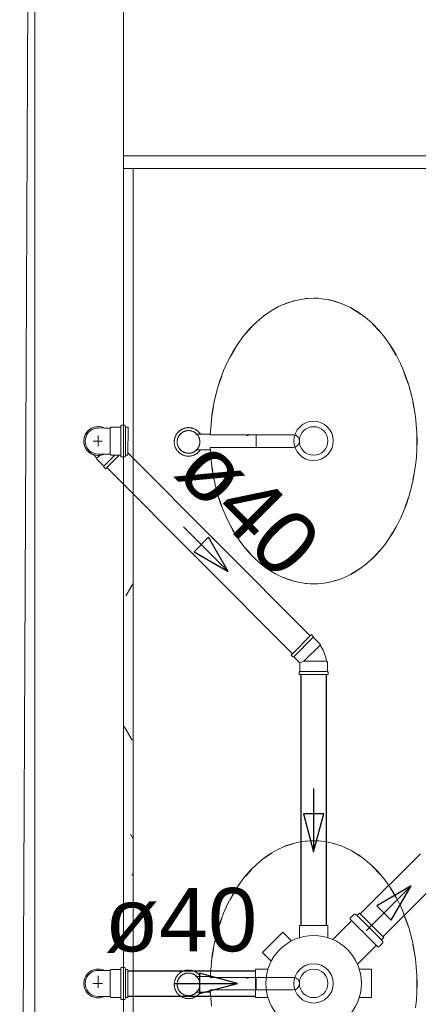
# Model space of a CAD drawing. Header units: millimetres. Extents: x 567 to 934, y -1 to 364.
# Tile 257 of 656: x 624.69 to 625.95, y 228.62 to 231.72. Entities that reach past the tile are written whole.
import ezdxf

# ---------------------------------------------------------------- set-up
doc = ezdxf.new("R2010")
doc.units = ezdxf.units.MM
doc.header["$MEASUREMENT"] = 0
doc.linetypes.add('NULL', pattern=[0])
doc.layers.add('ARQ FINA', color=8, linetype='Continuous')
for name, color, linetype, lineweight in [('Simbolos', 14, 'Continuous', 20), ('Simbolos_int', 14, 'Continuous', 15), ('TQ-Condutos', 14, 'Continuous', 25), ('TQ-Sentido conduto', 14, 'Continuous', 30), ('TQ-Textos conduto', 7, 'Continuous', 9)]:
    doc.layers.add(name, color=color, linetype=linetype, lineweight=lineweight)
doc.styles.add('Arial', font='arial.ttf')

msp = doc.modelspace()

# ---------------------------------------------------------------- linework, layer by layer
at = {"layer": 'ARQ FINA', "lineweight": 5}
for p, q in [((624.7401, 236.885), (624.6914, 226.1103)), ((624.7394, 225.8308), (624.7394, 236.885)), ((625.0194, 231.2948), (625.0194, 233.4948)), ((625.0194, 231.2948), (627.8194, 231.2948)), ((625.0194, 231.2548), (625.0194, 231.2948)), ((625.0194, 226.1108), (625.0194, 231.2548)), ((627.8594, 231.2548), (625.0194, 231.2548)), ((625.0494, 226.1153), (625.0494, 231.2548)), ((625.2936, 230.417), (625.2472, 230.417)), ((625.2932, 230.414), (625.5573, 230.414)), ((625.4139, 230.412), (625.4073, 230.412)), ((625.4377, 230.392), (625.4377, 230.4138)), ((625.5554, 230.3748), (625.2933, 230.3748)), ((625.4377, 230.3747), (625.4377, 230.392)), ((625.2478, 230.367), (625.2942, 230.367)), ((625.2936, 228.705), (625.2472, 228.705)), ((625.2932, 228.702), (625.5573, 228.702)), ((625.4139, 228.7), (625.4073, 228.7)), ((625.4377, 228.68), (625.4377, 228.7018)), ((625.5554, 228.6628), (625.2933, 228.6628)), ((625.4377, 228.6627), (625.4377, 228.68)), ((625.2478, 228.655), (625.2942, 228.655))]:
    msp.add_line(p, q, dxfattribs=at)
at = {"layer": 'ARQ FINA', "linetype": 'Continuous', "lineweight": 5}
for p, q in [((625.0494, 229.9456), (625.0269, 229.9066)), ((625.0461, 229.4504), (625.0209, 229.494)), ((625.0494, 229.1398), (625.0413, 229.1538)), ((625.0494, 229.0312), (625.0451, 229.0236))]:
    msp.add_line(p, q, dxfattribs=at)
at = {"layer": 'ARQ FINA', "lineweight": 5}
for points in [[(625.2933, 230.3748), (625.2971, 230.323), (625.3006, 230.2977), (625.3051, 230.2728), (625.3107, 230.2482), (625.3173, 230.2239), (625.3249, 230.2002), (625.3334, 230.1773), (625.3429, 230.1551), (625.3534, 230.1335), (625.3647, 230.1128), (625.3768, 230.0931), (625.3896, 230.0745), (625.4034, 230.0567), (625.4178, 230.0401), (625.4328, 230.0248), (625.4484, 230.0107), (625.4647, 229.9977), (625.4815, 229.9861), (625.4986, 229.9758), (625.5162, 229.967), (625.5342, 229.9595), (625.5524, 229.9535), (625.5708, 229.9489), (625.5893, 229.9458), (625.6081, 229.9442), (625.6269, 229.944), (625.6455, 229.9453), (625.6641, 229.9481), (625.6826, 229.9524), (625.7009, 229.9581), (625.7189, 229.9653), (625.7365, 229.9738), (625.7538, 229.9839), (625.7707, 229.9952), (625.787, 230.0078), (625.8027, 230.0217), (625.818, 230.0368), (625.8325, 230.0532), (625.8463, 230.0706), (625.8594, 230.089), (625.8717, 230.1086), (625.8832, 230.1291), (625.8938, 230.1504), (625.9034, 230.1724), (625.9122, 230.1954), (625.9201, 230.219), (625.9268, 230.243), (625.9326, 230.2675), (625.9374, 230.2926), (625.9411, 230.318), (625.9438, 230.3435), (625.9454, 230.3692), (625.9459, 230.3952), (625.9453, 230.4211), (625.9437, 230.4468), (625.941, 230.4723), (625.9373, 230.4977), (625.9325, 230.5228), (625.9267, 230.5473), (625.9198, 230.5713), (625.912, 230.5949), (625.9032, 230.6178), (625.8935, 230.6398), (625.8787, 230.6688), (625.8621, 230.6963), (625.8442, 230.7217), (625.8249, 230.7451), (625.8042, 230.7665), (625.7825, 230.7854), (625.7597, 230.8019), (625.7359, 230.816), (625.7116, 230.8273), (625.6866, 230.836), (625.6612, 230.842), (625.6356, 230.8451), (625.6099, 230.8455), (625.5841, 230.843), (625.5588, 230.8378), (625.5336, 230.8298), (625.509, 230.8191), (625.4852, 230.8058), (625.4621, 230.7899), (625.44, 230.7715), (625.4192, 230.7509), (625.3994, 230.7279), (625.3811, 230.7029), (625.3643, 230.6761), (625.349, 230.6474), (625.3354, 230.6172), (625.3293, 230.6016), (625.3237, 230.5857), (625.3137, 230.5528), (625.3056, 230.519), (625.2995, 230.4848), (625.2932, 230.414)], [(625.5241, 230.8258), (625.5599, 230.838)], [(625.5929, 230.8442), (625.6194, 230.8457)], [(625.6194, 230.8457), (625.6327, 230.8453)], [(625.6661, 230.841), (625.7034, 230.8303)], [(625.4616, 230.7889), (625.4889, 230.8076)], [(625.7389, 230.814), (625.7402, 230.8133), (625.7696, 230.7946)], [(625.4051, 230.7339), (625.4244, 230.7555)], [(625.8057, 230.7643), (625.8294, 230.7391)], [(625.356, 230.6599), (625.3702, 230.6849)], [(625.8619, 230.6957), (625.88, 230.6652)], [(625.3186, 230.5684), (625.3193, 230.5707), (625.3292, 230.5997)], [(625.9048, 230.6123), (625.918, 230.5756)], [(625.2974, 230.4665), (625.2998, 230.4846), (625.303, 230.5041)], [(625.9331, 230.5182), (625.939, 230.4846), (625.9402, 230.476)], [(625.2244, 230.437), (625.2226, 230.437), (625.2208, 230.4369), (625.219, 230.4367), (625.2172, 230.4364), (625.2155, 230.4361), (625.2137, 230.4357), (625.212, 230.4352), (625.2103, 230.4347), (625.2086, 230.4341), (625.2069, 230.4334), (625.2053, 230.4327), (625.2036, 230.4319), (625.2021, 230.431), (625.2005, 230.4301), (625.199, 230.4291), (625.1975, 230.4281), (625.1961, 230.427), (625.1947, 230.4258), (625.1934, 230.4246), (625.1921, 230.4233), (625.1909, 230.422), (625.1897, 230.4207), (625.1886, 230.4193), (625.1876, 230.4178), (625.1866, 230.4163), (625.1856, 230.4148), (625.1847, 230.4132), (625.1839, 230.4116), (625.1832, 230.41), (625.1825, 230.4083), (625.1819, 230.4066), (625.1813, 230.4049), (625.1808, 230.4032), (625.1804, 230.4014), (625.1801, 230.3996), (625.1798, 230.3979), (625.1796, 230.3961), (625.1795, 230.3943), (625.1794, 230.3925), (625.1794, 230.3907), (625.1795, 230.3889), (625.1797, 230.3871), (625.1799, 230.3853), (625.1802, 230.3835), (625.1806, 230.3818), (625.181, 230.38), (625.1816, 230.3783), (625.1821, 230.3766), (625.1828, 230.3749), (625.1835, 230.3733), (625.1843, 230.3716), (625.1851, 230.3701), (625.186, 230.3685), (625.187, 230.367), (625.188, 230.3655), (625.1891, 230.3641), (625.1903, 230.3627), (625.1915, 230.3613), (625.1927, 230.3601), (625.194, 230.3588), (625.1954, 230.3576), (625.1968, 230.3565), (625.1982, 230.3554), (625.1997, 230.3544), (625.2012, 230.3534), (625.2028, 230.3525), (625.2044, 230.3517), (625.206, 230.3509), (625.2077, 230.3502), (625.2093, 230.3496), (625.2111, 230.349), (625.2128, 230.3485), (625.2145, 230.3481), (625.2163, 230.3477), (625.2181, 230.3474), (625.2199, 230.3472), (625.2216, 230.3471), (625.2234, 230.347), (625.2244, 230.347)], [(625.2618, 230.417), (625.2608, 230.4185), (625.2597, 230.4199), (625.2586, 230.4213), (625.2574, 230.4226), (625.2561, 230.4239), (625.2548, 230.4252), (625.2535, 230.4264), (625.2521, 230.4275), (625.2506, 230.4286), (625.2491, 230.4296), (625.2476, 230.4306), (625.2461, 230.4315), (625.2445, 230.4323), (625.2428, 230.4331), (625.2412, 230.4338), (625.2395, 230.4344), (625.2378, 230.435), (625.2361, 230.4355), (625.2343, 230.4359), (625.2325, 230.4363), (625.2308, 230.4365), (625.229, 230.4368), (625.2272, 230.4369), (625.2254, 230.437), (625.2244, 230.437)], [(625.2244, 230.4278), (625.223, 230.4278), (625.2216, 230.4277), (625.2201, 230.4276), (625.2187, 230.4274), (625.2173, 230.4271), (625.2159, 230.4268), (625.2145, 230.4264), (625.2131, 230.426), (625.2118, 230.4255), (625.2105, 230.425), (625.2092, 230.4244), (625.2079, 230.4238), (625.2066, 230.4231), (625.2054, 230.4223), (625.2042, 230.4216), (625.203, 230.4207), (625.2019, 230.4199), (625.2008, 230.4189), (625.1997, 230.418), (625.1987, 230.417), (625.1977, 230.4159), (625.1968, 230.4148), (625.1959, 230.4137), (625.1951, 230.4125), (625.1943, 230.4114), (625.1935, 230.4101), (625.1928, 230.4089), (625.1922, 230.4076), (625.1916, 230.4063), (625.191, 230.405), (625.1905, 230.4036), (625.1901, 230.4023), (625.1897, 230.4009), (625.1894, 230.3995), (625.1891, 230.3981), (625.1889, 230.3967), (625.1887, 230.3952), (625.1886, 230.3938), (625.1886, 230.3924), (625.1886, 230.391), (625.1887, 230.3895), (625.1888, 230.3881), (625.189, 230.3867), (625.1892, 230.3853), (625.1895, 230.3839), (625.1899, 230.3825), (625.1903, 230.3811), (625.1908, 230.3797), (625.1913, 230.3784), (625.1918, 230.3771), (625.1925, 230.3758), (625.1931, 230.3745), (625.1939, 230.3733), (625.1946, 230.3721), (625.1955, 230.3709), (625.1963, 230.3698), (625.1972, 230.3687), (625.1982, 230.3676), (625.1992, 230.3666), (625.2002, 230.3656), (625.2013, 230.3646), (625.2024, 230.3637), (625.2036, 230.3629), (625.2047, 230.3621), (625.206, 230.3613), (625.2072, 230.3606), (625.2085, 230.3599), (625.2098, 230.3593), (625.2111, 230.3588), (625.2124, 230.3582), (625.2138, 230.3578), (625.2152, 230.3574), (625.2165, 230.3571), (625.2179, 230.3568), (625.2194, 230.3565), (625.2208, 230.3564), (625.2222, 230.3562), (625.2236, 230.3562), (625.2244, 230.3562)], [(625.2244, 230.3562), (625.2259, 230.3562), (625.2273, 230.3563), (625.2287, 230.3564), (625.2301, 230.3566), (625.2315, 230.3569), (625.2329, 230.3572), (625.2343, 230.3576), (625.2357, 230.358), (625.237, 230.3585), (625.2384, 230.359), (625.2397, 230.3596), (625.241, 230.3602), (625.2422, 230.3609), (625.2434, 230.3616), (625.2446, 230.3624), (625.2458, 230.3633), (625.2469, 230.3641), (625.248, 230.3651), (625.2491, 230.366), (625.2501, 230.367), (625.2511, 230.3681), (625.252, 230.3692), (625.2529, 230.3703), (625.2538, 230.3715), (625.2546, 230.3726), (625.2553, 230.3739), (625.256, 230.3751), (625.2567, 230.3764), (625.2573, 230.3777), (625.2578, 230.379), (625.2583, 230.3804), (625.2587, 230.3817), (625.2591, 230.3831), (625.2594, 230.3845), (625.2597, 230.3859), (625.2599, 230.3873), (625.2601, 230.3887), (625.2602, 230.3902), (625.2602, 230.3916), (625.2602, 230.393), (625.2602, 230.3945), (625.26, 230.3959), (625.2598, 230.3973), (625.2596, 230.3987), (625.2593, 230.4001), (625.2589, 230.4015), (625.2585, 230.4029), (625.2581, 230.4043), (625.2576, 230.4056), (625.257, 230.4069), (625.2564, 230.4082), (625.2557, 230.4095), (625.255, 230.4107), (625.2542, 230.4119), (625.2534, 230.4131), (625.2525, 230.4142), (625.2516, 230.4153), (625.2506, 230.4164), (625.2497, 230.4174), (625.2486, 230.4184), (625.2475, 230.4194), (625.2464, 230.4203), (625.2453, 230.4211), (625.2441, 230.4219), (625.2429, 230.4227), (625.2416, 230.4234), (625.2404, 230.4241), (625.2391, 230.4247), (625.2378, 230.4252), (625.2364, 230.4257), (625.2351, 230.4262), (625.2337, 230.4266), (625.2323, 230.4269), (625.2309, 230.4272), (625.2295, 230.4275), (625.2281, 230.4276), (625.2266, 230.4278), (625.2252, 230.4278), (625.2244, 230.4278)], [(625.9452, 230.4172), (625.9456, 230.3948), (625.9452, 230.3727)], [(625.2244, 230.347), (625.2262, 230.347), (625.228, 230.3471), (625.2298, 230.3473), (625.2316, 230.3476), (625.2334, 230.3479), (625.2351, 230.3483), (625.2369, 230.3487), (625.2386, 230.3493), (625.2403, 230.3499), (625.2419, 230.3505), (625.2436, 230.3513), (625.2452, 230.3521), (625.2468, 230.3529), (625.2483, 230.3539), (625.2498, 230.3549), (625.2513, 230.3559), (625.2527, 230.357), (625.2541, 230.3582), (625.2554, 230.3594), (625.2567, 230.3606), (625.2579, 230.362), (625.2591, 230.3633), (625.2602, 230.3647), (625.2613, 230.3662), (625.2623, 230.3677)], [(625.3031, 230.2851), (625.2998, 230.3049), (625.2974, 230.3231)], [(625.9403, 230.3139), (625.939, 230.3049), (625.9331, 230.2717)], [(625.3293, 230.1895), (625.3193, 230.2188), (625.3186, 230.2212)], [(625.9181, 230.2142), (625.9049, 230.1775)], [(625.3704, 230.1043), (625.3559, 230.1298)], [(625.8796, 230.1236), (625.862, 230.0941)], [(625.4246, 230.0338), (625.405, 230.0557)], [(625.8296, 230.0506), (625.8059, 230.0254)], [(625.4892, 229.9817), (625.4617, 230.0006)], [(625.7698, 229.9951), (625.7402, 229.9762), (625.7392, 229.9757)], [(625.5602, 229.9514), (625.5244, 229.9636)], [(625.6194, 229.9439), (625.5933, 229.9453)], [(625.633, 229.9443), (625.6194, 229.9439)], [(625.7037, 229.9593), (625.6664, 229.9486)], [(625.9411, 228.606), (625.9438, 228.6315), (625.9454, 228.6572), (625.9459, 228.6832), (625.9453, 228.7091), (625.9437, 228.7348), (625.941, 228.7603), (625.9373, 228.7857), (625.9325, 228.8108), (625.9267, 228.8353), (625.9198, 228.8593), (625.912, 228.8829), (625.9032, 228.9058), (625.8935, 228.9278), (625.8787, 228.9568), (625.8621, 228.9843), (625.8442, 229.0097), (625.8249, 229.0331), (625.8042, 229.0545), (625.7825, 229.0734), (625.7597, 229.0899), (625.7359, 229.104), (625.7116, 229.1153), (625.6866, 229.124), (625.6612, 229.13), (625.6356, 229.1331), (625.6099, 229.1334), (625.5841, 229.131), (625.5588, 229.1258), (625.5336, 229.1178), (625.509, 229.1071), (625.4852, 229.0938), (625.4621, 229.0779), (625.44, 229.0595), (625.4192, 229.0389), (625.3994, 229.0159), (625.3811, 228.9909), (625.3643, 228.9641), (625.349, 228.9354), (625.3354, 228.9052), (625.3293, 228.8896), (625.3237, 228.8737), (625.3137, 228.8408), (625.3056, 228.807), (625.2995, 228.7728), (625.2932, 228.702)], [(625.5241, 229.1138), (625.5599, 229.126)], [(625.5929, 229.1322), (625.6194, 229.1337)], [(625.6194, 229.1337), (625.6327, 229.1333)], [(625.6661, 229.129), (625.7034, 229.1183)], [(625.4616, 229.0768), (625.4889, 229.0956)], [(625.7389, 229.102), (625.7402, 229.1013), (625.7696, 229.0826)], [(625.4051, 229.0219), (625.4244, 229.0435)], [(625.8057, 229.0523), (625.8294, 229.0271)], [(625.356, 228.9479), (625.3702, 228.9729)], [(625.8619, 228.9837), (625.88, 228.9531)], [(625.3186, 228.8564), (625.3193, 228.8587), (625.3292, 228.8877)], [(625.9048, 228.9003), (625.918, 228.8636)], [(625.2974, 228.7545), (625.2998, 228.7726), (625.303, 228.7921)], [(625.9331, 228.8062), (625.939, 228.7726), (625.9402, 228.764)], [(625.2244, 228.725), (625.2226, 228.725), (625.2208, 228.7248), (625.219, 228.7247), (625.2172, 228.7244), (625.2155, 228.7241), (625.2137, 228.7237), (625.212, 228.7232), (625.2103, 228.7227), (625.2086, 228.7221), (625.2069, 228.7214), (625.2053, 228.7207), (625.2036, 228.7199), (625.2021, 228.719), (625.2005, 228.7181), (625.199, 228.7171), (625.1975, 228.7161), (625.1961, 228.715), (625.1947, 228.7138), (625.1934, 228.7126), (625.1921, 228.7113), (625.1909, 228.71), (625.1897, 228.7087), (625.1886, 228.7073), (625.1876, 228.7058), (625.1866, 228.7043), (625.1856, 228.7028), (625.1847, 228.7012), (625.1839, 228.6996), (625.1832, 228.698), (625.1825, 228.6963), (625.1819, 228.6946), (625.1813, 228.6929), (625.1808, 228.6912), (625.1804, 228.6894), (625.1801, 228.6876), (625.1798, 228.6859), (625.1796, 228.6841), (625.1795, 228.6823), (625.1794, 228.6805), (625.1794, 228.6787), (625.1795, 228.6769), (625.1797, 228.6751), (625.1799, 228.6733), (625.1802, 228.6715), (625.1806, 228.6698), (625.181, 228.668), (625.1816, 228.6663), (625.1821, 228.6646), (625.1828, 228.6629), (625.1835, 228.6613), (625.1843, 228.6596), (625.1851, 228.6581), (625.186, 228.6565), (625.187, 228.655), (625.188, 228.6535), (625.1891, 228.6521), (625.1903, 228.6507), (625.1915, 228.6493), (625.1927, 228.6481), (625.194, 228.6468), (625.1954, 228.6456), (625.1968, 228.6445), (625.1982, 228.6434), (625.1997, 228.6424), (625.2012, 228.6414), (625.2028, 228.6405), (625.2044, 228.6397), (625.206, 228.6389), (625.2077, 228.6382), (625.2093, 228.6376), (625.2111, 228.637), (625.2128, 228.6365), (625.2145, 228.6361), (625.2163, 228.6357), (625.2181, 228.6354), (625.2199, 228.6352), (625.2216, 228.6351), (625.2234, 228.635), (625.2244, 228.635)], [(625.2618, 228.705), (625.2608, 228.7065), (625.2597, 228.7079), (625.2586, 228.7093), (625.2574, 228.7106), (625.2561, 228.7119), (625.2548, 228.7132), (625.2535, 228.7144), (625.2521, 228.7155), (625.2506, 228.7166), (625.2491, 228.7176), (625.2476, 228.7186), (625.2461, 228.7194), (625.2445, 228.7203), (625.2428, 228.7211), (625.2412, 228.7218), (625.2395, 228.7224), (625.2378, 228.723), (625.2361, 228.7235), (625.2343, 228.7239), (625.2325, 228.7243), (625.2308, 228.7245), (625.229, 228.7248), (625.2272, 228.7249), (625.2254, 228.725), (625.2244, 228.725)], [(625.2244, 228.7158), (625.223, 228.7158), (625.2216, 228.7157), (625.2201, 228.7156), (625.2187, 228.7154), (625.2173, 228.7151), (625.2159, 228.7148), (625.2145, 228.7144), (625.2131, 228.714), (625.2118, 228.7135), (625.2105, 228.713), (625.2092, 228.7124), (625.2079, 228.7118), (625.2066, 228.7111), (625.2054, 228.7103), (625.2042, 228.7096), (625.203, 228.7087), (625.2019, 228.7078), (625.2008, 228.7069), (625.1997, 228.706), (625.1987, 228.7049), (625.1977, 228.7039), (625.1968, 228.7028), (625.1959, 228.7017), (625.1951, 228.7005), (625.1943, 228.6993), (625.1935, 228.6981), (625.1928, 228.6969), (625.1922, 228.6956), (625.1916, 228.6943), (625.191, 228.693), (625.1905, 228.6916), (625.1901, 228.6903), (625.1897, 228.6889), (625.1894, 228.6875), (625.1891, 228.6861), (625.1889, 228.6847), (625.1887, 228.6832), (625.1886, 228.6818), (625.1886, 228.6804), (625.1886, 228.6789), (625.1887, 228.6775), (625.1888, 228.6761), (625.189, 228.6747), (625.1892, 228.6733), (625.1895, 228.6719), (625.1899, 228.6705), (625.1903, 228.6691), (625.1908, 228.6677), (625.1913, 228.6664), (625.1918, 228.6651), (625.1925, 228.6638), (625.1931, 228.6625), (625.1939, 228.6613), (625.1946, 228.6601), (625.1955, 228.6589), (625.1963, 228.6578), (625.1972, 228.6567), (625.1982, 228.6556), (625.1992, 228.6546), (625.2002, 228.6536), (625.2013, 228.6526), (625.2024, 228.6517), (625.2036, 228.6509), (625.2047, 228.6501), (625.206, 228.6493), (625.2072, 228.6486), (625.2085, 228.6479), (625.2098, 228.6473), (625.2111, 228.6467), (625.2124, 228.6462), (625.2138, 228.6458), (625.2152, 228.6454), (625.2165, 228.645), (625.2179, 228.6448), (625.2194, 228.6445), (625.2208, 228.6444), (625.2222, 228.6442), (625.2236, 228.6442), (625.2244, 228.6442)], [(625.2244, 228.6442), (625.2259, 228.6442), (625.2273, 228.6443), (625.2287, 228.6444), (625.2301, 228.6446), (625.2315, 228.6449), (625.2329, 228.6452), (625.2343, 228.6456), (625.2357, 228.646), (625.237, 228.6465), (625.2384, 228.647), (625.2397, 228.6476), (625.241, 228.6482), (625.2422, 228.6489), (625.2434, 228.6496), (625.2446, 228.6504), (625.2458, 228.6513), (625.2469, 228.6521), (625.248, 228.6531), (625.2491, 228.654), (625.2501, 228.655), (625.2511, 228.6561), (625.252, 228.6572), (625.2529, 228.6583), (625.2538, 228.6594), (625.2546, 228.6606), (625.2553, 228.6619), (625.256, 228.6631), (625.2567, 228.6644), (625.2573, 228.6657), (625.2578, 228.667), (625.2583, 228.6684), (625.2587, 228.6697), (625.2591, 228.6711), (625.2594, 228.6725), (625.2597, 228.6739), (625.2599, 228.6753), (625.2601, 228.6767), (625.2602, 228.6782), (625.2602, 228.6796), (625.2602, 228.681), (625.2602, 228.6825), (625.26, 228.6839), (625.2598, 228.6853), (625.2596, 228.6867), (625.2593, 228.6881), (625.2589, 228.6895), (625.2585, 228.6909), (625.2581, 228.6922), (625.2576, 228.6936), (625.257, 228.6949), (625.2564, 228.6962), (625.2557, 228.6975), (625.255, 228.6987), (625.2542, 228.6999), (625.2534, 228.7011), (625.2525, 228.7022), (625.2516, 228.7033), (625.2506, 228.7044), (625.2497, 228.7054), (625.2486, 228.7064), (625.2475, 228.7074), (625.2464, 228.7083), (625.2453, 228.7091), (625.2441, 228.7099), (625.2429, 228.7107), (625.2416, 228.7114), (625.2404, 228.7121), (625.2391, 228.7127), (625.2378, 228.7132), (625.2364, 228.7137), (625.2351, 228.7142), (625.2337, 228.7146), (625.2323, 228.7149), (625.2309, 228.7152), (625.2295, 228.7155), (625.2281, 228.7156), (625.2266, 228.7157), (625.2252, 228.7158), (625.2244, 228.7158)], [(625.9452, 228.7051), (625.9456, 228.6828), (625.9452, 228.6607)], [(625.2933, 228.6628), (625.2971, 228.611)], [(625.2244, 228.635), (625.2262, 228.635), (625.228, 228.6351), (625.2298, 228.6353), (625.2316, 228.6356), (625.2334, 228.6359), (625.2351, 228.6363), (625.2369, 228.6367), (625.2386, 228.6373), (625.2403, 228.6379), (625.2419, 228.6385), (625.2436, 228.6393), (625.2452, 228.6401), (625.2468, 228.6409), (625.2483, 228.6419), (625.2498, 228.6429), (625.2513, 228.6439), (625.2527, 228.645), (625.2541, 228.6462), (625.2554, 228.6474), (625.2567, 228.6486), (625.2579, 228.65), (625.2591, 228.6513), (625.2602, 228.6527), (625.2613, 228.6542), (625.2623, 228.6557)]]:
    msp.add_lwpolyline(points, dxfattribs=at)
for centre, radius in [((625.6194, 230.3951), 0.0621), ((625.6194, 230.3951), 0.045), ((625.6194, 228.6831), 0.0621), ((625.6194, 228.6831), 0.045)]:
    msp.add_circle(centre, radius, dxfattribs=at)
for centre, radius, start, end in [((625.2244, 230.392), 0.045, 121.499, 131.1537), ((625.2244, 230.392), 0.045, 90, 97.227), ((625.2244, 230.392), 0.045, 84.0978, 90), ((625.2244, 230.392), 0.045, 47.4436, 60.7005), ((625.2244, 230.392), 0.045, 155.3631, 168.6584), ((625.2244, 230.392), 0.0358, 126.9939, 148.3523), ((625.2244, 230.392), 0.0358, 90, 95.0184), ((625.2244, 230.392), 0.0358, 82.8453, 90), ((625.2244, 230.392), 0.0358, 38.9543, 52.1332), ((625.5554, 230.3944), 0.0196, 270, 84.5826), ((625.2244, 230.392), 0.045, 191.2838, 201.3214), ((625.2244, 230.392), 0.0358, 180, 181.6855), ((625.2244, 230.392), 0.0358, 218.9543, 232.1332), ((625.2244, 230.392), 0.0358, 306.9939, 325.5341), ((625.2244, 230.392), 0.045, 227.4436, 240.7005), ((625.2244, 230.392), 0.045, 264.0978, 270), ((625.2244, 230.392), 0.0358, 262.8453, 270), ((625.2244, 230.392), 0.0358, 270, 275.0184), ((625.2244, 230.392), 0.045, 270, 277.227), ((625.2244, 230.392), 0.045, 301.499, 308.9196), ((625.2244, 228.68), 0.045, 90, 97.227), ((625.2244, 228.68), 0.045, 84.0978, 90), ((625.2244, 228.68), 0.045, 155.3631, 168.6584), ((625.2244, 228.68), 0.0358, 126.9939, 148.3523), ((625.2244, 228.68), 0.045, 121.499, 131.1537), ((625.2244, 228.68), 0.0358, 90, 95.0184), ((625.2244, 228.68), 0.0358, 82.8453, 90), ((625.2244, 228.68), 0.045, 47.4436, 60.7005), ((625.2244, 228.68), 0.0358, 38.9543, 52.1332), ((625.5554, 228.6824), 0.0196, 270, 84.5826), ((625.2244, 228.68), 0.045, 191.2838, 201.3214), ((625.2244, 228.68), 0.0358, 180, 182.5612), ((625.2244, 228.68), 0.0358, 306.9939, 325.5341), ((625.2244, 228.68), 0.045, 227.4436, 240.7005), ((625.2244, 228.68), 0.0358, 218.9543, 232.1332), ((625.2244, 228.68), 0.045, 264.0978, 270), ((625.2244, 228.68), 0.0358, 262.8453, 270), ((625.2244, 228.68), 0.0358, 270, 275.0184), ((625.2244, 228.68), 0.045, 270, 277.227), ((625.2244, 228.68), 0.045, 301.499, 308.9196)]:
    msp.add_arc(centre, radius, start, end, dxfattribs=at)
at = {"layer": 'Simbolos'}
for p, q in [((624.9395, 230.436), (624.959, 230.4359)), ((624.959, 230.4359), (624.9776, 230.4359)), ((624.9805, 230.4388), (624.9776, 230.4359)), ((625.0089, 230.4388), (624.9805, 230.4388)), ((625.0111, 230.4429), (625.0108, 230.4406)), ((625.0226, 230.4447), (625.0131, 230.4448)), ((625.0246, 230.4432), (625.0254, 230.4402)), ((625.0335, 230.4387), (625.0273, 230.4387)), ((625.0334, 230.3505), (625.0335, 230.4387)), ((624.924, 230.3518), (624.9354, 230.3405)), ((624.9354, 230.3371), (624.9354, 230.3405)), ((624.9566, 230.3158), (624.9354, 230.3371)), ((624.9394, 230.3536), (624.9589, 230.3535)), ((624.9589, 230.3535), (624.9775, 230.3535)), ((624.9622, 230.3073), (625.0056, 230.3506)), ((624.9804, 230.3506), (624.9775, 230.3535)), ((625.0087, 230.3506), (624.9804, 230.3506)), ((625.0109, 230.3464), (625.0107, 230.3487)), ((625.0225, 230.3445), (625.0129, 230.3445)), ((625.0244, 230.346), (625.0252, 230.349)), ((625.0334, 230.3505), (625.0272, 230.3505)), ((624.9566, 230.313), (624.9566, 230.3158)), ((624.9622, 230.3073), (624.9566, 230.313)), ((625.5483, 229.7194), (625.6129, 229.7838)), ((625.6129, 229.7838), (625.6185, 229.7781)), ((625.6185, 229.7781), (625.6185, 229.7753)), ((625.6185, 229.7753), (625.6397, 229.7541)), ((625.6397, 229.7541), (625.6397, 229.7507)), ((625.5483, 229.7194), (625.5539, 229.7138)), ((625.5539, 229.7138), (625.5568, 229.7137)), ((625.5568, 229.7137), (625.5758, 229.6947)), ((625.5758, 229.6677), (625.5758, 229.6947)), ((625.663, 229.6976), (625.6606, 229.7)), ((625.663, 229.6676), (625.663, 229.6976)), ((625.5737, 229.6657), (625.5758, 229.6677)), ((625.5737, 229.6577), (625.5737, 229.6657)), ((625.5737, 229.6577), (625.6649, 229.6576)), ((625.665, 229.6656), (625.663, 229.6676)), ((625.6649, 229.6576), (625.665, 229.6656)), ((625.7383, 228.8794), (625.6803, 228.8213)), ((625.7351, 228.8861), (625.7385, 228.8821)), ((625.7476, 228.9012), (625.7352, 228.8888)), ((625.75, 228.9015), (625.7553, 228.8985)), ((625.7639, 228.9049), (625.7577, 228.8988)), ((625.7639, 228.9049), (625.8412, 228.8276)), ((625.5744, 228.8661), (625.5744, 228.8273)), ((625.5744, 228.8661), (625.6644, 228.8661)), ((625.6644, 228.8661), (625.6644, 228.8273)), ((625.4582, 228.7807), (625.5218, 228.8443)), ((625.5218, 228.8443), (625.5493, 228.8169)), ((625.8379, 228.8137), (625.8348, 228.819)), ((625.8412, 228.8276), (625.8351, 228.8214)), ((625.8157, 228.802), (625.7576, 228.744)), ((625.8224, 228.7988), (625.8184, 228.8021)), ((625.8375, 228.8113), (625.8251, 228.7989)), ((625.4582, 228.7807), (625.4857, 228.7532)), ((624.9394, 228.724), (624.959, 228.724)), ((624.959, 228.724), (624.9775, 228.724)), ((624.9804, 228.7269), (624.9775, 228.724)), ((625.0088, 228.7269), (624.9804, 228.7269)), ((625.011, 228.731), (625.0108, 228.7287)), ((625.0225, 228.7329), (625.013, 228.7329)), ((625.0245, 228.7314), (625.0253, 228.7283)), ((625.0334, 228.7269), (625.0272, 228.7269)), ((625.0334, 228.7269), (625.0334, 228.6387)), ((625.4364, 228.7281), (625.4753, 228.7281)), ((625.4364, 228.6381), (625.4364, 228.7281)), ((625.8024, 228.7281), (625.7636, 228.7281)), ((625.8024, 228.7281), (625.8024, 228.6381)), ((624.9394, 228.6416), (624.959, 228.6416)), ((624.959, 228.6416), (624.9775, 228.6416)), ((624.9804, 228.6387), (624.9775, 228.6416)), ((625.0088, 228.6387), (624.9804, 228.6387)), ((625.011, 228.6345), (625.0108, 228.6368)), ((625.0225, 228.6327), (625.013, 228.6327)), ((625.0245, 228.6341), (625.0253, 228.6372)), ((625.0334, 228.6387), (625.0272, 228.6387)), ((625.4364, 228.6381), (625.4753, 228.6381)), ((625.8024, 228.6381), (625.7636, 228.6381))]:
    msp.add_line(p, q, dxfattribs=at)
for points in [[(624.9395, 230.4359), (624.9323, 230.4353), (624.9254, 230.4335), (624.9189, 230.4305), (624.913, 230.4263), (624.9079, 230.4213), (624.9038, 230.4154), (624.9008, 230.4089), (624.8989, 230.402), (624.8983, 230.3948), (624.8989, 230.3877), (624.9007, 230.3807), (624.9037, 230.3742), (624.9078, 230.3684), (624.9129, 230.3633), (624.9188, 230.3591), (624.9253, 230.3561), (624.9322, 230.3542), (624.9394, 230.3536)], [(625.0089, 230.4388), (625.0092, 230.4388), (625.0095, 230.4389), (625.0098, 230.439), (625.0101, 230.4392), (625.0103, 230.4394), (625.0105, 230.4397), (625.0107, 230.44), (625.0108, 230.4403), (625.0109, 230.4406)], [(625.0131, 230.4448), (625.0127, 230.4447), (625.0124, 230.4446), (625.0121, 230.4445), (625.0118, 230.4443), (625.0116, 230.4441), (625.0114, 230.4439), (625.0112, 230.4436), (625.0111, 230.4433), (625.0111, 230.4429)], [(625.0245, 230.4433), (625.0245, 230.4435), (625.0243, 230.4438), (625.0241, 230.444), (625.0239, 230.4442), (625.0237, 230.4444), (625.0235, 230.4445), (625.0232, 230.4447), (625.0229, 230.4447), (625.0226, 230.4447)], [(625.0254, 230.4402), (625.0255, 230.4399), (625.0256, 230.4397), (625.0258, 230.4395), (625.026, 230.4392), (625.0262, 230.4391), (625.0264, 230.4389), (625.0267, 230.4388), (625.027, 230.4388), (625.0273, 230.4387)], [(625.0107, 230.3487), (625.0107, 230.3491), (625.0106, 230.3494), (625.0104, 230.3497), (625.0102, 230.3499), (625.01, 230.3501), (625.0097, 230.3503), (625.0094, 230.3504), (625.0091, 230.3505), (625.0087, 230.3506)], [(625.0109, 230.3464), (625.011, 230.3461), (625.0111, 230.3457), (625.0112, 230.3455), (625.0114, 230.3452), (625.0117, 230.345), (625.012, 230.3448), (625.0123, 230.3447), (625.0126, 230.3446), (625.0129, 230.3446)], [(625.0225, 230.3445), (625.0228, 230.3446), (625.023, 230.3446), (625.0233, 230.3447), (625.0236, 230.3449), (625.0238, 230.345), (625.024, 230.3453), (625.0242, 230.3455), (625.0243, 230.3457), (625.0244, 230.346)], [(625.0272, 230.3505), (625.0269, 230.3505), (625.0266, 230.3504), (625.0263, 230.3503), (625.0261, 230.3502), (625.0258, 230.35), (625.0256, 230.3498), (625.0254, 230.3496), (625.0253, 230.3493), (625.0252, 230.349)], [(625.6606, 229.7), (625.6595, 229.706), (625.6581, 229.712), (625.6563, 229.7179), (625.6543, 229.7237), (625.652, 229.7294), (625.6493, 229.735), (625.6464, 229.7404), (625.6432, 229.7456), (625.6397, 229.7507)], [(625.7352, 228.8888), (625.735, 228.8886), (625.7348, 228.8883), (625.7347, 228.888), (625.7346, 228.8877), (625.7346, 228.8873), (625.7346, 228.887), (625.7347, 228.8867), (625.7349, 228.8864), (625.7351, 228.8861)], [(625.7383, 228.8794), (625.7385, 228.8796), (625.7387, 228.8799), (625.7388, 228.8802), (625.7389, 228.8805), (625.7389, 228.8809), (625.7389, 228.8812), (625.7388, 228.8815), (625.7386, 228.8818), (625.7384, 228.8821)], [(625.75, 228.9015), (625.7497, 228.9017), (625.7495, 228.9017), (625.7492, 228.9018), (625.7489, 228.9018), (625.7486, 228.9018), (625.7483, 228.9017), (625.748, 228.9016), (625.7478, 228.9014), (625.7476, 228.9012)], [(625.7553, 228.8985), (625.7556, 228.8983), (625.7559, 228.8982), (625.7561, 228.8982), (625.7564, 228.8982), (625.7567, 228.8982), (625.757, 228.8983), (625.7573, 228.8984), (625.7575, 228.8986), (625.7577, 228.8988)], [(625.8351, 228.8214), (625.8349, 228.8212), (625.8347, 228.821), (625.8346, 228.8207), (625.8345, 228.8204), (625.8345, 228.8201), (625.8345, 228.8198), (625.8346, 228.8195), (625.8346, 228.8193), (625.8348, 228.819)], [(625.8184, 228.8021), (625.8181, 228.8023), (625.8178, 228.8025), (625.8175, 228.8026), (625.8172, 228.8026), (625.8169, 228.8026), (625.8165, 228.8025), (625.8162, 228.8024), (625.8159, 228.8022), (625.8157, 228.802)], [(625.8224, 228.7988), (625.8227, 228.7986), (625.823, 228.7984), (625.8233, 228.7983), (625.8236, 228.7983), (625.824, 228.7983), (625.8243, 228.7984), (625.8246, 228.7985), (625.8249, 228.7987), (625.8251, 228.7989)], [(625.8375, 228.8113), (625.8377, 228.8115), (625.8379, 228.8117), (625.838, 228.812), (625.8381, 228.8123), (625.8381, 228.8126), (625.8381, 228.8129), (625.8381, 228.8131), (625.838, 228.8134), (625.8378, 228.8137)], [(624.9394, 228.7239), (624.9323, 228.7233), (624.9253, 228.7215), (624.9188, 228.7184), (624.913, 228.7143), (624.9079, 228.7092), (624.9038, 228.7033), (624.9007, 228.6968), (624.8989, 228.6899), (624.8983, 228.6828), (624.8989, 228.6756), (624.9007, 228.6687), (624.9038, 228.6622), (624.9079, 228.6563), (624.913, 228.6512), (624.9188, 228.6471), (624.9253, 228.6441), (624.9323, 228.6422), (624.9394, 228.6416)], [(625.0088, 228.7269), (625.0091, 228.7269), (625.0095, 228.727), (625.0098, 228.7271), (625.01, 228.7273), (625.0103, 228.7275), (625.0105, 228.7278), (625.0106, 228.7281), (625.0107, 228.7284), (625.0108, 228.7287)], [(625.013, 228.7329), (625.0127, 228.7328), (625.0123, 228.7328), (625.012, 228.7326), (625.0118, 228.7324), (625.0115, 228.7322), (625.0113, 228.732), (625.0112, 228.7317), (625.011, 228.7314), (625.011, 228.731)], [(625.0245, 228.7314), (625.0244, 228.7317), (625.0242, 228.7319), (625.0241, 228.7321), (625.0239, 228.7324), (625.0236, 228.7325), (625.0234, 228.7327), (625.0231, 228.7328), (625.0228, 228.7328), (625.0225, 228.7329)], [(625.0253, 228.7283), (625.0254, 228.7281), (625.0255, 228.7278), (625.0257, 228.7276), (625.0259, 228.7274), (625.0261, 228.7272), (625.0264, 228.727), (625.0267, 228.7269), (625.0269, 228.7269), (625.0272, 228.7269)], [(625.0108, 228.6368), (625.0107, 228.6372), (625.0106, 228.6375), (625.0105, 228.6378), (625.0103, 228.638), (625.01, 228.6382), (625.0098, 228.6384), (625.0095, 228.6386), (625.0091, 228.6386), (625.0088, 228.6387)], [(625.011, 228.6345), (625.011, 228.6342), (625.0112, 228.6339), (625.0113, 228.6336), (625.0115, 228.6333), (625.0118, 228.6331), (625.012, 228.6329), (625.0123, 228.6328), (625.0127, 228.6327), (625.013, 228.6327)], [(625.0225, 228.6327), (625.0228, 228.6327), (625.0231, 228.6327), (625.0234, 228.6328), (625.0236, 228.633), (625.0239, 228.6332), (625.0241, 228.6334), (625.0242, 228.6336), (625.0244, 228.6339), (625.0245, 228.6341)], [(625.0272, 228.6387), (625.0269, 228.6386), (625.0267, 228.6386), (625.0264, 228.6385), (625.0261, 228.6383), (625.0259, 228.6382), (625.0257, 228.6379), (625.0255, 228.6377), (625.0254, 228.6375), (625.0253, 228.6372)]]:
    msp.add_lwpolyline(points, dxfattribs=at)
msp.add_circle((625.6194, 228.6831), 0.151, dxfattribs=at)
at = {"layer": 'Simbolos_int'}
for p, q in [((624.9776, 230.4359), (624.9775, 230.3535)), ((625.0107, 230.4388), (625.0105, 230.3506)), ((625.0258, 230.4387), (625.0256, 230.3505)), ((624.9394, 230.3782), (624.9395, 230.4125)), ((624.9234, 230.3948), (624.9523, 230.3947)), ((624.9354, 230.3405), (624.9443, 230.3494)), ((624.9566, 230.3158), (624.9914, 230.3506)), ((625.6185, 229.7753), (625.5568, 229.7137)), ((625.589, 229.7001), (625.6397, 229.7507)), ((625.5832, 229.6977), (625.5758, 229.6947)), ((625.589, 229.7001), (625.5832, 229.6977)), ((625.6606, 229.7), (625.589, 229.7001)), ((625.5758, 229.6677), (625.663, 229.6676)), ((625.7396, 228.8807), (625.817, 228.8033)), ((625.7566, 228.8977), (625.834, 228.8203)), ((624.9775, 228.6416), (624.9775, 228.724)), ((625.0106, 228.6387), (625.0106, 228.7269)), ((625.0257, 228.6387), (625.0257, 228.7269)), ((624.9394, 228.6694), (624.9394, 228.7069)), ((624.9534, 228.6828), (624.9223, 228.6828))]:
    msp.add_line(p, q, dxfattribs=at)
for points in [[(624.959, 230.4359), (624.954, 230.438), (624.9487, 230.4394), (624.9433, 230.4402), (624.9378, 230.4403), (624.9323, 230.4398), (624.927, 230.4386), (624.9218, 230.4368), (624.9169, 230.4344), (624.9123, 230.4314), (624.9081, 230.4279), (624.9044, 230.4239), (624.9011, 230.4195), (624.8984, 230.4148), (624.8963, 230.4097), (624.8949, 230.4045), (624.894, 230.3991), (624.8938, 230.3936), (624.8943, 230.3881), (624.8954, 230.3828), (624.8972, 230.3776), (624.8995, 230.3727), (624.9025, 230.368), (624.906, 230.3638), (624.9099, 230.36), (624.9143, 230.3567), (624.919, 230.354), (624.924, 230.3518)], [(624.959, 230.4359), (624.9527, 230.4384), (624.9461, 230.4399), (624.9393, 230.4404), (624.9325, 230.4398), (624.9259, 230.4383), (624.9196, 230.4358), (624.9137, 230.4324), (624.9084, 230.4282), (624.9038, 230.4232), (624.8999, 230.4176), (624.897, 230.4114), (624.895, 230.405), (624.894, 230.3982), (624.8939, 230.3914), (624.8949, 230.3847), (624.8969, 230.3782), (624.8999, 230.3721), (624.9037, 230.3665), (624.9083, 230.3615), (624.9136, 230.3572), (624.9194, 230.3538), (624.9258, 230.3513), (624.9324, 230.3497), (624.9391, 230.3492), (624.9459, 230.3496), (624.9526, 230.3511), (624.9589, 230.3535)], [(624.959, 228.724), (624.9526, 228.7264), (624.946, 228.7279), (624.9392, 228.7284), (624.9324, 228.7278), (624.9258, 228.7263), (624.9195, 228.7238), (624.9136, 228.7204), (624.9083, 228.7161), (624.9037, 228.7111), (624.8999, 228.7055), (624.897, 228.6994), (624.895, 228.6929), (624.894, 228.6862), (624.894, 228.6794), (624.895, 228.6726), (624.897, 228.6661), (624.8999, 228.66), (624.9037, 228.6544), (624.9083, 228.6494), (624.9136, 228.6452), (624.9195, 228.6417), (624.9258, 228.6392), (624.9324, 228.6377), (624.9392, 228.6372), (624.946, 228.6376), (624.9526, 228.6391), (624.959, 228.6416)]]:
    msp.add_lwpolyline(points, dxfattribs=at)
at = {"layer": 'TQ-Condutos'}
for p, q in [((625.0334, 230.3572), (625.6089, 229.7799)), ((624.9662, 230.3113), (625.5523, 229.7234)), ((625.5794, 229.6577), (625.5794, 228.8661)), ((625.6594, 229.6576), (625.6594, 228.8661)), ((625.7667, 228.9021), (625.9569, 229.0923)), ((625.8384, 228.8304), (626.0286, 229.0206)), ((625.0334, 228.7228), (625.4364, 228.723)), ((625.0334, 228.6428), (625.4364, 228.643))]:
    msp.add_line(p, q, dxfattribs=at)
at = {"layer": 'TQ-Sentido conduto'}
for p, q in [((625.2877, 230.0912), (625.2419, 230.0456)), ((625.35, 229.9829), (625.2877, 230.0912)), ((625.2419, 230.0456), (625.35, 229.9829)), ((625.6518, 229.2186), (625.5871, 229.2186)), ((625.5871, 229.2186), (625.6194, 229.0979)), ((625.6194, 229.0979), (625.6518, 229.2186)), ((625.927, 228.9907), (625.8188, 228.9282)), ((625.8645, 228.8825), (625.927, 228.9907)), ((625.8188, 228.9282), (625.8645, 228.8825)), ((625.3794, 228.683), (625.2587, 228.7154)), ((625.2587, 228.7154), (625.2587, 228.6507)), ((625.2587, 228.6507), (625.3794, 228.683))]:
    msp.add_line(p, q, dxfattribs=at)
for points in [[(625.2088, 230.1245), (625.35, 229.9829)], [(625.6194, 229.2979), (625.6194, 229.0979)], [(625.7856, 228.8493), (625.927, 228.9907)], [(625.1794, 228.6829), (625.3794, 228.683)]]:
    msp.add_lwpolyline(points, dxfattribs=at)

# ---------------------------------------------------------------- texts
at = {"layer": 'TQ-Textos conduto', "linetype": 'NULL', "char_height": 0.2, "width": 0.962805, "attachment_point": 8, "line_spacing_factor": 0.6, "style": 'Arial'}
for insert, rotation in [((625.3419, 230.116), 314.914), ((625.2008, 228.7787), 0.0286)]:
    msp.add_mtext('ø40', dxfattribs=dict(at, insert=insert, rotation=rotation))

doc.saveas('drawing.dxf')
